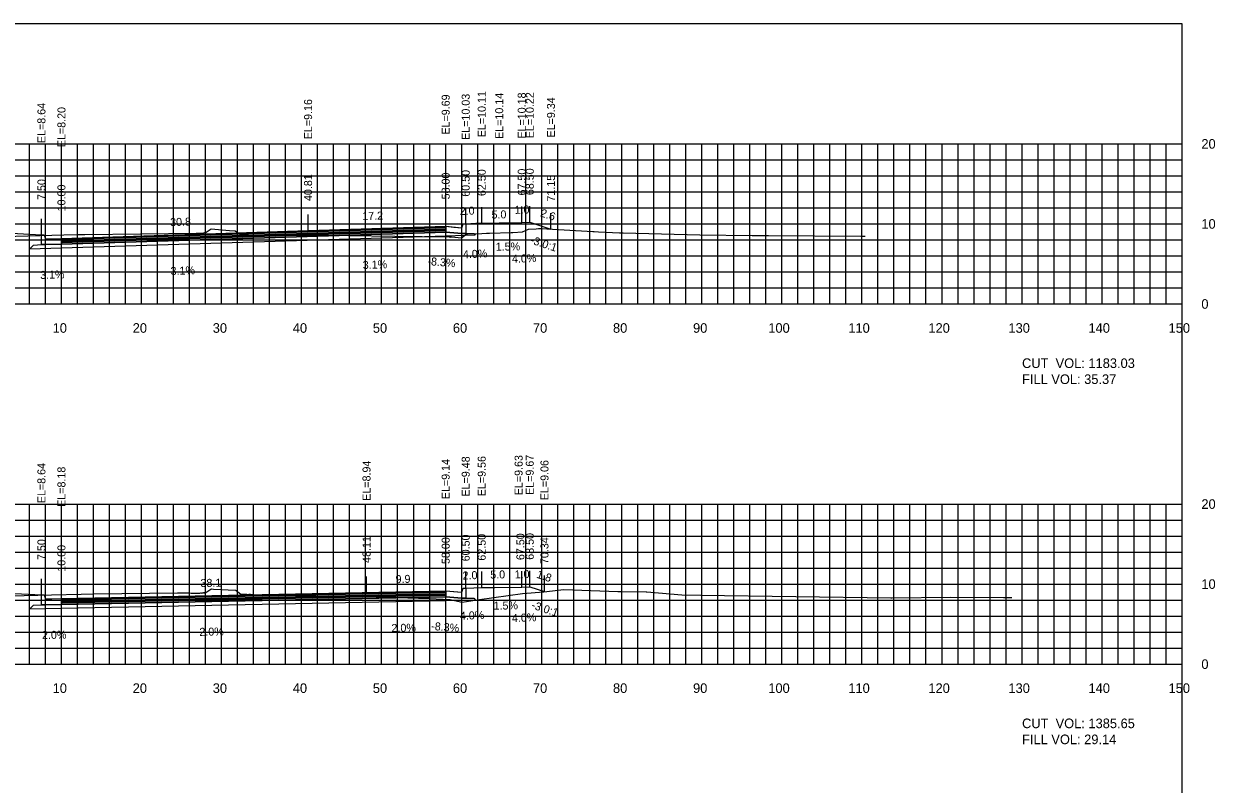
# Model space of a CAD drawing. Extents: x 1797419 to 1809236, y 248759 to 251512.
# Drawn here: x 1805356.3 to 1805505.1, y 250174.4 to 250269.4 of the extents above; entities that cross this region are included whole.
import ezdxf

# ---------------------------------------------------------------- set-up
doc = ezdxf.new("R2010")
doc.units = 0
for name, color, linetype in [('10', 7, 'Continuous'), ('3', 7, 'Continuous'), ('31', 7, 'Continuous'), ('4', 7, 'Continuous'), ('60', 7, 'Continuous'), ('ANNO-TXT', 7, 'Continuous'), ('BASE', 7, 'Continuous'), ('CL-CNST', 7, 'Continuous'), ('Level 62', 7, 'Continuous'), ('LOWER BINDER', 7, 'Continuous'), ('M-ROADS', 7, 'Continuous'), ('UPPER BINDER', 7, 'Continuous'), ('WEARING', 7, 'Continuous')]:
    doc.layers.add(name, color=color, linetype=linetype)

msp = doc.modelspace()

# ---------------------------------------------------------------- linework, layer by layer
for p, q in [((1805391.81, 250243.59), (1805391.81, 250245.59)), ((1805409, 250244.13), (1805409, 250246.13)), ((1805411.5, 250244.46), (1805411.5, 250246.46)), ((1805413.5, 250244.54), (1805413.5, 250246.54)), ((1805418.5, 250244.61), (1805418.5, 250246.61)), ((1805419.5, 250244.65), (1805419.5, 250246.65)), ((1805422.15, 250243.77), (1805422.15, 250245.77)), ((1805358.5, 250243.07), (1805358.5, 250245.07)), ((1805361, 250242.63), (1805361, 250244.63)), ((1805409, 250198.57), (1805409, 250200.57)), ((1805411.5, 250198.91), (1805411.5, 250200.91)), ((1805413.5, 250198.99), (1805413.5, 250200.99)), ((1805418.5, 250199.06), (1805418.5, 250201.06)), ((1805419.5, 250199.1), (1805419.5, 250201.1)), ((1805358.5, 250198.07), (1805358.5, 250200.07)), ((1805361, 250197.61), (1805361, 250199.61)), ((1805361, 250197.61), (1805361, 250199.61)), ((1805399.11, 250198.38), (1805399.11, 250200.38)), ((1805421.34, 250198.49), (1805421.34, 250200.49))]:
    msp.add_line(p, q)
for points in [[(1805201, 250079.43), (1805501, 250079.43), (1805501, 250269.43), (1805201, 250269.43)], [(1805409, 250244.13), (1805411, 250243.96), (1805411.17, 250244.46), (1805411.5, 250244.46), (1805411.5, 250243.25), (1805411, 250243.25), (1805409, 250243.41)], [(1805358.5, 250243.07), (1805358.83, 250243.07), (1805359, 250242.57), (1805361, 250242.63), (1805361, 250241.91), (1805359, 250241.85), (1805358.5, 250241.85)], [(1805358.5, 250198.07), (1805358.83, 250198.07), (1805359, 250197.57), (1805361, 250197.61), (1805361, 250196.89), (1805359, 250196.85), (1805358.5, 250196.85)], [(1805409, 250198.57), (1805411, 250198.41), (1805411.17, 250198.91), (1805411.5, 250198.91), (1805411.5, 250197.69), (1805411, 250197.69), (1805409, 250197.85)]]:
    msp.add_lwpolyline(points, close=True)
at = {"layer": '60'}
for p, q in [((1805501, 250234.43), (1805501, 250254.43)), ((1805501.06, 250254.43), (1805501, 250254.43)), ((1805501.06, 250244.43), (1805501, 250244.43)), ((1805201, 250234.43), (1805501, 250234.43)), ((1805361, 250234.37), (1805361, 250234.43)), ((1805371, 250234.37), (1805371, 250234.43)), ((1805381, 250234.37), (1805381, 250234.43)), ((1805391, 250234.37), (1805391, 250234.43)), ((1805401, 250234.37), (1805401, 250234.43)), ((1805411, 250234.37), (1805411, 250234.43)), ((1805421, 250234.37), (1805421, 250234.43)), ((1805431, 250234.37), (1805431, 250234.43)), ((1805441, 250234.37), (1805441, 250234.43)), ((1805451, 250234.37), (1805451, 250234.43)), ((1805461, 250234.37), (1805461, 250234.43)), ((1805471, 250234.37), (1805471, 250234.43)), ((1805481, 250234.37), (1805481, 250234.43)), ((1805491, 250234.37), (1805491, 250234.43)), ((1805501, 250234.37), (1805501, 250234.43)), ((1805501.06, 250234.43), (1805501, 250234.43)), ((1805501, 250189.43), (1805501, 250209.43)), ((1805501.06, 250209.43), (1805501, 250209.43)), ((1805501.06, 250199.43), (1805501, 250199.43)), ((1805201, 250189.43), (1805501, 250189.43)), ((1805361, 250189.37), (1805361, 250189.43)), ((1805371, 250189.37), (1805371, 250189.43)), ((1805381, 250189.37), (1805381, 250189.43)), ((1805391, 250189.37), (1805391, 250189.43)), ((1805401, 250189.37), (1805401, 250189.43)), ((1805411, 250189.37), (1805411, 250189.43)), ((1805421, 250189.37), (1805421, 250189.43)), ((1805431, 250189.37), (1805431, 250189.43)), ((1805441, 250189.37), (1805441, 250189.43)), ((1805451, 250189.37), (1805451, 250189.43)), ((1805461, 250189.37), (1805461, 250189.43)), ((1805471, 250189.37), (1805471, 250189.43)), ((1805481, 250189.37), (1805481, 250189.43)), ((1805491, 250189.37), (1805491, 250189.43)), ((1805501, 250189.37), (1805501, 250189.43)), ((1805501.06, 250189.43), (1805501, 250189.43))]:
    msp.add_line(p, q, dxfattribs=at)
at = {"layer": 'BASE'}
for points in [[(1805361, 250241.91), (1805409, 250243.41), (1805411, 250243.25), (1805411.5, 250243.25), (1805412.5, 250243.22), (1805412.7, 250243.02), (1805409, 250242.91), (1805361, 250241.41), (1805357, 250241.29), (1805357.5, 250241.79), (1805358.5, 250241.85), (1805359, 250241.85)], [(1805361, 250196.89), (1805409, 250197.85), (1805411, 250197.69), (1805411.5, 250197.69), (1805412.5, 250197.67), (1805412.74, 250197.43), (1805409, 250197.35), (1805361, 250196.39), (1805357, 250196.31), (1805357.5, 250196.81), (1805358.5, 250196.85), (1805359, 250196.85)]]:
    msp.add_lwpolyline(points, close=True, dxfattribs=at)
at = {"layer": 'CL-CNST'}
for points in [[(1805351, 250243.47), (1805358.5, 250243.07), (1805358.83, 250243.07), (1805359, 250242.57), (1805359.21, 250242.57), (1805361, 250242.63), (1805391.81, 250243.59), (1805409, 250244.13), (1805410, 250244.04), (1805411, 250243.96), (1805411.09, 250244.24), (1805411.17, 250244.46), (1805411.5, 250244.46), (1805412.78, 250244.51), (1805413.5, 250244.54), (1805415.69, 250244.57), (1805418.5, 250244.61), (1805419.5, 250244.65), (1805421.02, 250244.15), (1805422.15, 250243.77)], [(1805351, 250198.46), (1805358.5, 250198.07), (1805358.68, 250198.07), (1805358.83, 250198.07), (1805359, 250197.57), (1805359.79, 250197.59), (1805361, 250197.61), (1805361, 250197.61), (1805399.11, 250198.38), (1805409, 250198.57), (1805410.94, 250198.41), (1805411, 250198.41), (1805411.01, 250198.42), (1805411.17, 250198.91), (1805411.25, 250198.91), (1805411.5, 250198.91), (1805413.5, 250198.99), (1805415.15, 250199.01), (1805418.5, 250199.06), (1805419.5, 250199.1), (1805421.34, 250198.49)]]:
    msp.add_lwpolyline(points, dxfattribs=at)
at = {"layer": 'Level 62'}
for p, q in [((1805201, 250254.43), (1805501, 250254.43)), ((1805357, 250234.43), (1805357, 250254.43)), ((1805359, 250234.43), (1805359, 250254.43)), ((1805361, 250234.43), (1805361, 250254.43)), ((1805363, 250234.43), (1805363, 250254.43)), ((1805365, 250234.43), (1805365, 250254.43)), ((1805367, 250234.43), (1805367, 250254.43)), ((1805369, 250234.43), (1805369, 250254.43)), ((1805371, 250234.43), (1805371, 250254.43)), ((1805373, 250234.43), (1805373, 250254.43)), ((1805375, 250234.43), (1805375, 250254.43)), ((1805377, 250234.43), (1805377, 250254.43)), ((1805379, 250234.43), (1805379, 250254.43)), ((1805381, 250234.43), (1805381, 250254.43)), ((1805383, 250234.43), (1805383, 250254.43)), ((1805385, 250234.43), (1805385, 250254.43)), ((1805387, 250234.43), (1805387, 250254.43)), ((1805389, 250234.43), (1805389, 250254.43)), ((1805391, 250234.43), (1805391, 250254.43)), ((1805393, 250234.43), (1805393, 250254.43)), ((1805395, 250234.43), (1805395, 250254.43)), ((1805397, 250234.43), (1805397, 250254.43)), ((1805399, 250234.43), (1805399, 250254.43)), ((1805401, 250234.43), (1805401, 250254.43)), ((1805403, 250234.43), (1805403, 250254.43)), ((1805405, 250234.43), (1805405, 250254.43)), ((1805407, 250234.43), (1805407, 250254.43)), ((1805409, 250234.43), (1805409, 250254.43)), ((1805411, 250234.43), (1805411, 250254.43)), ((1805413, 250234.43), (1805413, 250254.43)), ((1805415, 250234.43), (1805415, 250254.43)), ((1805417, 250234.43), (1805417, 250254.43)), ((1805419, 250234.43), (1805419, 250254.43)), ((1805421, 250234.43), (1805421, 250254.43)), ((1805423, 250234.43), (1805423, 250254.43)), ((1805425, 250234.43), (1805425, 250254.43)), ((1805427, 250234.43), (1805427, 250254.43)), ((1805429, 250234.43), (1805429, 250254.43)), ((1805431, 250234.43), (1805431, 250254.43)), ((1805433, 250234.43), (1805433, 250254.43)), ((1805435, 250234.43), (1805435, 250254.43)), ((1805437, 250234.43), (1805437, 250254.43)), ((1805439, 250234.43), (1805439, 250254.43)), ((1805441, 250234.43), (1805441, 250254.43)), ((1805443, 250234.43), (1805443, 250254.43)), ((1805445, 250234.43), (1805445, 250254.43)), ((1805447, 250234.43), (1805447, 250254.43)), ((1805449, 250234.43), (1805449, 250254.43)), ((1805451, 250234.43), (1805451, 250254.43)), ((1805453, 250234.43), (1805453, 250254.43)), ((1805455, 250234.43), (1805455, 250254.43)), ((1805457, 250234.43), (1805457, 250254.43)), ((1805459, 250234.43), (1805459, 250254.43)), ((1805461, 250234.43), (1805461, 250254.43)), ((1805463, 250234.43), (1805463, 250254.43)), ((1805465, 250234.43), (1805465, 250254.43)), ((1805467, 250234.43), (1805467, 250254.43)), ((1805469, 250234.43), (1805469, 250254.43)), ((1805471, 250234.43), (1805471, 250254.43)), ((1805473, 250234.43), (1805473, 250254.43)), ((1805475, 250234.43), (1805475, 250254.43)), ((1805477, 250234.43), (1805477, 250254.43)), ((1805479, 250234.43), (1805479, 250254.43)), ((1805481, 250234.43), (1805481, 250254.43)), ((1805483, 250234.43), (1805483, 250254.43)), ((1805485, 250234.43), (1805485, 250254.43)), ((1805487, 250234.43), (1805487, 250254.43)), ((1805489, 250234.43), (1805489, 250254.43)), ((1805491, 250234.43), (1805491, 250254.43)), ((1805493, 250234.43), (1805493, 250254.43)), ((1805495, 250234.43), (1805495, 250254.43)), ((1805497, 250234.43), (1805497, 250254.43)), ((1805499, 250234.43), (1805499, 250254.43)), ((1805501, 250234.43), (1805501, 250254.43)), ((1805201, 250252.43), (1805501, 250252.43)), ((1805201, 250250.43), (1805501, 250250.43)), ((1805201, 250248.43), (1805501, 250248.43)), ((1805201, 250246.43), (1805501, 250246.43)), ((1805201, 250244.43), (1805501, 250244.43)), ((1805201, 250242.43), (1805501, 250242.43)), ((1805201, 250240.43), (1805501, 250240.43)), ((1805201, 250238.43), (1805501, 250238.43)), ((1805201, 250236.43), (1805501, 250236.43)), ((1805201, 250234.43), (1805501, 250234.43)), ((1805201, 250209.43), (1805501, 250209.43)), ((1805357, 250189.43), (1805357, 250209.43)), ((1805359, 250189.43), (1805359, 250209.43)), ((1805361, 250189.43), (1805361, 250209.43)), ((1805363, 250189.43), (1805363, 250209.43)), ((1805365, 250189.43), (1805365, 250209.43)), ((1805367, 250189.43), (1805367, 250209.43)), ((1805369, 250189.43), (1805369, 250209.43)), ((1805371, 250189.43), (1805371, 250209.43)), ((1805373, 250189.43), (1805373, 250209.43)), ((1805375, 250189.43), (1805375, 250209.43)), ((1805377, 250189.43), (1805377, 250209.43)), ((1805379, 250189.43), (1805379, 250209.43)), ((1805381, 250189.43), (1805381, 250209.43)), ((1805383, 250189.43), (1805383, 250209.43)), ((1805385, 250189.43), (1805385, 250209.43)), ((1805387, 250189.43), (1805387, 250209.43)), ((1805389, 250189.43), (1805389, 250209.43)), ((1805391, 250189.43), (1805391, 250209.43)), ((1805393, 250189.43), (1805393, 250209.43)), ((1805395, 250189.43), (1805395, 250209.43)), ((1805397, 250189.43), (1805397, 250209.43)), ((1805399, 250189.43), (1805399, 250209.43)), ((1805401, 250189.43), (1805401, 250209.43)), ((1805403, 250189.43), (1805403, 250209.43)), ((1805405, 250189.43), (1805405, 250209.43)), ((1805407, 250189.43), (1805407, 250209.43)), ((1805409, 250189.43), (1805409, 250209.43)), ((1805411, 250189.43), (1805411, 250209.43)), ((1805413, 250189.43), (1805413, 250209.43)), ((1805415, 250189.43), (1805415, 250209.43)), ((1805417, 250189.43), (1805417, 250209.43)), ((1805419, 250189.43), (1805419, 250209.43)), ((1805421, 250189.43), (1805421, 250209.43)), ((1805423, 250189.43), (1805423, 250209.43)), ((1805425, 250189.43), (1805425, 250209.43)), ((1805427, 250189.43), (1805427, 250209.43)), ((1805429, 250189.43), (1805429, 250209.43)), ((1805431, 250189.43), (1805431, 250209.43)), ((1805433, 250189.43), (1805433, 250209.43)), ((1805435, 250189.43), (1805435, 250209.43)), ((1805437, 250189.43), (1805437, 250209.43)), ((1805439, 250189.43), (1805439, 250209.43)), ((1805441, 250189.43), (1805441, 250209.43)), ((1805443, 250189.43), (1805443, 250209.43)), ((1805445, 250189.43), (1805445, 250209.43)), ((1805447, 250189.43), (1805447, 250209.43)), ((1805449, 250189.43), (1805449, 250209.43)), ((1805451, 250189.43), (1805451, 250209.43)), ((1805453, 250189.43), (1805453, 250209.43)), ((1805455, 250189.43), (1805455, 250209.43)), ((1805457, 250189.43), (1805457, 250209.43)), ((1805459, 250189.43), (1805459, 250209.43)), ((1805461, 250189.43), (1805461, 250209.43)), ((1805463, 250189.43), (1805463, 250209.43)), ((1805465, 250189.43), (1805465, 250209.43)), ((1805467, 250189.43), (1805467, 250209.43)), ((1805469, 250189.43), (1805469, 250209.43)), ((1805471, 250189.43), (1805471, 250209.43)), ((1805473, 250189.43), (1805473, 250209.43)), ((1805475, 250189.43), (1805475, 250209.43)), ((1805477, 250189.43), (1805477, 250209.43)), ((1805479, 250189.43), (1805479, 250209.43)), ((1805481, 250189.43), (1805481, 250209.43)), ((1805483, 250189.43), (1805483, 250209.43)), ((1805485, 250189.43), (1805485, 250209.43)), ((1805487, 250189.43), (1805487, 250209.43)), ((1805489, 250189.43), (1805489, 250209.43)), ((1805491, 250189.43), (1805491, 250209.43)), ((1805493, 250189.43), (1805493, 250209.43)), ((1805495, 250189.43), (1805495, 250209.43)), ((1805497, 250189.43), (1805497, 250209.43)), ((1805499, 250189.43), (1805499, 250209.43)), ((1805501, 250189.43), (1805501, 250209.43)), ((1805201, 250207.43), (1805501, 250207.43)), ((1805201, 250205.43), (1805501, 250205.43)), ((1805201, 250203.43), (1805501, 250203.43)), ((1805201, 250201.43), (1805501, 250201.43)), ((1805201, 250199.43), (1805501, 250199.43)), ((1805201, 250197.43), (1805501, 250197.43)), ((1805201, 250195.43), (1805501, 250195.43)), ((1805201, 250193.43), (1805501, 250193.43)), ((1805201, 250191.43), (1805501, 250191.43)), ((1805201, 250189.43), (1805501, 250189.43))]:
    msp.add_line(p, q, dxfattribs=at)
at = {"layer": 'LOWER BINDER'}
for points in [[(1805361, 250242.29), (1805409, 250243.79), (1805409, 250243.6), (1805361, 250242.1)], [(1805361, 250242.1), (1805409, 250243.6), (1805409, 250243.41), (1805361, 250241.91)], [(1805361, 250197.27), (1805409, 250198.23), (1805409, 250198.04), (1805361, 250197.09)], [(1805361, 250197.09), (1805409, 250198.04), (1805409, 250197.85), (1805361, 250196.89)]]:
    msp.add_lwpolyline(points, close=True, dxfattribs=at)
at = {"layer": 'M-ROADS'}
for points in [[(1805350.78, 250242.79), (1805361.29, 250243.06), (1805361.3, 250243.06), (1805363.06, 250243.1), (1805363.91, 250243.12), (1805377.83, 250243.27), (1805378.81, 250243.27), (1805378.81, 250243.27), (1805378.82, 250243.26), (1805378.84, 250243.34), (1805378.86, 250243.33), (1805378.89, 250243.34), (1805378.91, 250243.33), (1805378.93, 250243.33), (1805378.93, 250243.34), (1805378.95, 250243.38), (1805378.96, 250243.31), (1805379.08, 250243.4), (1805379.72, 250243.8), (1805381.98, 250243.59), (1805382.7, 250243.56), (1805383.25, 250243.2), (1805383.4, 250243.08), (1805384.09, 250243.07), (1805384.11, 250243.08), (1805384.14, 250243.08), (1805384.18, 250243.08), (1805384.19, 250243.08), (1805384.23, 250243.09), (1805384.24, 250243.08), (1805384.29, 250243.05), (1805384.31, 250243.06), (1805384.35, 250243.04), (1805384.38, 250243.03), (1805384.42, 250243.02), (1805384.5, 250243.02), (1805384.51, 250243.02), (1805384.6, 250242.95), (1805384.61, 250242.94), (1805384.64, 250242.98), (1805384.71, 250243), (1805384.74, 250243.01), (1805384.85, 250243.02), (1805384.85, 250243.02), (1805385.71, 250243.02), (1805396.85, 250242.98), (1805402.66, 250242.91), (1805409.48, 250242.8), (1805409.53, 250242.79), (1805409.55, 250242.78), (1805409.61, 250242.8), (1805409.68, 250242.81), (1805409.73, 250242.82), (1805410.99, 250242.71), (1805411.36, 250242.97), (1805411.67, 250243.19), (1805413.51, 250243.25), (1805414.11, 250243.27), (1805414.28, 250243.27), (1805414.46, 250243.27), (1805417.19, 250243.37), (1805417.37, 250243.37), (1805418.58, 250243.45), (1805419.33, 250243.78), (1805420.3, 250243.83), (1805420.59, 250243.84), (1805420.8, 250243.84), (1805420.93, 250243.84), (1805427.37, 250243.47), (1805427.54, 250243.47), (1805428.1, 250243.45), (1805430.7, 250243.31), (1805431.16, 250243.31), (1805431.18, 250243.31), (1805440.73, 250243.06), (1805447.28, 250242.97), (1805447.31, 250242.97), (1805449.33, 250243), (1805460.86, 250242.9), (1805460.92, 250242.9), (1805461.4, 250242.92)], [(1805349.46, 250197.83), (1805359.77, 250198.09), (1805363.45, 250198.18), (1805365.03, 250198.22), (1805375.48, 250198.32), (1805376.88, 250198.32), (1805377.2, 250198.3), (1805377.54, 250198.31), (1805378.27, 250198.31), (1805378.41, 250198.34), (1805378.46, 250198.35), (1805378.54, 250198.3), (1805378.54, 250198.3), (1805378.63, 250198.33), (1805378.65, 250198.34), (1805378.69, 250198.35), (1805378.7, 250198.35), (1805378.74, 250198.35), (1805378.75, 250198.35), (1805378.79, 250198.36), (1805378.8, 250198.36), (1805378.82, 250198.36), (1805378.83, 250198.36), (1805378.84, 250198.35), (1805378.85, 250198.35), (1805378.87, 250198.35), (1805378.87, 250198.35), (1805378.88, 250198.36), (1805378.89, 250198.36), (1805378.9, 250198.36), (1805378.91, 250198.37), (1805378.92, 250198.37), (1805378.92, 250198.36), (1805378.93, 250198.36), (1805378.93, 250198.36), (1805378.94, 250198.36), (1805378.95, 250198.36), (1805378.95, 250198.36), (1805378.96, 250198.37), (1805378.96, 250198.37), (1805378.96, 250198.36), (1805378.97, 250198.36), (1805378.97, 250198.36), (1805378.97, 250198.36), (1805378.98, 250198.36), (1805378.98, 250198.35), (1805378.99, 250198.36), (1805378.99, 250198.36), (1805379, 250198.36), (1805379, 250198.35), (1805379, 250198.35), (1805379, 250198.35), (1805379.01, 250198.35), (1805379.01, 250198.35), (1805379.01, 250198.36), (1805379.01, 250198.36), (1805379.02, 250198.36), (1805379.02, 250198.36), (1805379.02, 250198.37), (1805379.02, 250198.37), (1805379.03, 250198.37), (1805379.03, 250198.37), (1805379.03, 250198.37), (1805379.03, 250198.37), (1805379.03, 250198.37), (1805379.03, 250198.36), (1805379.65, 250198.78), (1805379.73, 250198.83), (1805380, 250198.81), (1805382.76, 250198.68), (1805382.83, 250198.63), (1805383.43, 250198.17), (1805383.72, 250198.17), (1805383.73, 250198.17), (1805383.73, 250198.17), (1805383.74, 250198.17), (1805383.75, 250198.17), (1805383.76, 250198.17), (1805383.78, 250198.17), (1805383.79, 250198.17), (1805383.81, 250198.17), (1805383.83, 250198.16), (1805383.86, 250198.15), (1805383.86, 250198.15), (1805383.88, 250198.15), (1805383.89, 250198.16), (1805383.92, 250198.17), (1805383.93, 250198.17), (1805383.96, 250198.17), (1805383.98, 250198.16), (1805384.01, 250198.16), (1805384.04, 250198.16), (1805384.06, 250198.17), (1805384.11, 250198.16), (1805384.16, 250198.15), (1805384.2, 250198.15), (1805384.29, 250198.14), (1805384.31, 250198.15), (1805384.47, 250198.16), (1805384.59, 250198.17), (1805384.7, 250198.15), (1805384.86, 250198.13), (1805384.91, 250198.13), (1805390.74, 250198.01), (1805396.91, 250197.86), (1805398.05, 250197.87), (1805398.97, 250197.88), (1805406.92, 250197.63), (1805409.56, 250197.5), (1805409.73, 250197.46), (1805411.07, 250197.19), (1805413.22, 250197.5), (1805418.6, 250198.25), (1805421.24, 250198.48), (1805423.74, 250198.74), (1805430.51, 250198.49), (1805430.86, 250198.49), (1805434.05, 250198.46), (1805434.13, 250198.47), (1805438.5, 250198.1), (1805440.87, 250198.04), (1805464.62, 250197.7), (1805464.76, 250197.7), (1805472.06, 250197.8), (1805478.69, 250197.75), (1805478.82, 250197.75), (1805479.73, 250197.77)]]:
    msp.add_lwpolyline(points, dxfattribs=at)
at = {"layer": 'UPPER BINDER'}
for points in [[(1805361, 250242.48), (1805409, 250243.98), (1805409, 250243.79), (1805361, 250242.29)], [(1805361, 250197.46), (1805409, 250198.42), (1805409, 250198.23), (1805361, 250197.27)]]:
    msp.add_lwpolyline(points, close=True, dxfattribs=at)
at = {"layer": 'WEARING'}
for points in [[(1805361, 250242.63), (1805409, 250244.13), (1805409, 250243.98), (1805361, 250242.48)], [(1805361, 250197.61), (1805409, 250198.57), (1805409, 250198.42), (1805361, 250197.46)]]:
    msp.add_lwpolyline(points, close=True, dxfattribs=at)

# ---------------------------------------------------------------- texts
for rotation, p in [(341.5499, (1805419.47, 250242.03)), (341.5615, (1805419.63, 250196.42))]:
    msp.add_text('-3.0:1', height=1, rotation=rotation).set_placement(p)
at = {"layer": '10'}
for s, p in [('10', (1805359.9, 250230.83)), ('20', (1805369.9, 250230.83)), ('30', (1805379.9, 250230.83)), ('40', (1805389.9, 250230.83)), ('50', (1805399.9, 250230.83)), ('60', (1805409.9, 250230.83)), ('70', (1805419.9, 250230.83)), ('80', (1805429.9, 250230.83)), ('90', (1805439.9, 250230.83)), ('100', (1805449.3, 250230.83)), ('110', (1805459.3, 250230.83)), ('120', (1805469.3, 250230.83)), ('130', (1805479.3, 250230.83)), ('140', (1805489.3, 250230.83)), ('150', (1805499.3, 250230.83)), ('10', (1805359.9, 250185.83)), ('20', (1805369.9, 250185.83)), ('30', (1805379.9, 250185.83)), ('40', (1805389.9, 250185.83)), ('50', (1805399.9, 250185.83)), ('60', (1805409.9, 250185.83)), ('70', (1805419.9, 250185.83)), ('80', (1805429.9, 250185.83)), ('90', (1805439.9, 250185.83)), ('100', (1805449.3, 250185.83)), ('110', (1805459.3, 250185.83)), ('120', (1805469.3, 250185.83)), ('130', (1805479.3, 250185.83)), ('140', (1805489.3, 250185.83)), ('150', (1805499.3, 250185.83))]:
    msp.add_text(s, height=1.2, dxfattribs=at).set_placement(p)
at = {"layer": '3'}
for s, p in [('EL=9.69', (1805409.5, 250255.59)), ('EL=10.03', (1805412, 250254.93)), ('EL=10.11', (1805414, 250255.26)), ('EL=10.14', (1805416.19, 250255.05)), ('EL=10.18', (1805419, 250255.09)), ('EL=10.22', (1805420, 250255.13)), ('EL=9.34', (1805422.65, 250255.23)), ('EL=8.64', (1805359, 250254.53)), ('EL=8.20', (1805361.5, 250254.02)), ('EL=9.16', (1805392.31, 250255.01)), ('62.50', (1805414, 250247.91)), ('67.50', (1805419, 250247.99)), ('68.50', (1805420, 250248.03)), ('7.50', (1805359, 250247.43)), ('40.81', (1805392.31, 250247.29)), ('58.00', (1805409.5, 250247.5)), ('60.50', (1805412, 250247.83)), ('71.15', (1805422.65, 250247.22)), ('10.00', (1805361.5, 250246)), ('EL=9.63', (1805418.61, 250210.53)), ('EL=9.67', (1805420, 250210.57)), ('EL=8.64', (1805359, 250209.54)), ('EL=8.18', (1805361.5, 250209.08)), ('EL=8.18', (1805361.5, 250209.08)), ('EL=8.94', (1805399.61, 250209.84)), ('EL=9.14', (1805409.5, 250210.04)), ('EL=9.48', (1805412, 250210.37)), ('EL=9.56', (1805414, 250210.41)), ('EL=9.06', (1805421.84, 250209.91)), ('48.11', (1805399.61, 250202.08)), ('58.00', (1805409.5, 250201.94)), ('60.50', (1805412, 250202.28)), ('62.50', (1805414, 250202.36)), ('67.50', (1805418.83, 250202.43)), ('68.50', (1805420, 250202.47)), ('70.34', (1805421.84, 250201.94)), ('7.50', (1805359, 250202.44)), ('10.00', (1805361.5, 250200.98)), ('10.00', (1805361.5, 250200.98))]:
    msp.add_text(s, height=1, rotation=90, dxfattribs=at).set_placement(p)
at = {"layer": '31'}
for s, p in [('20', (1805503.4, 250253.83)), ('10', (1805503.4, 250243.83)), ('0', (1805503.4, 250233.83)), ('20', (1805503.4, 250208.83)), ('10', (1805503.4, 250198.83)), ('0', (1805503.4, 250188.83))]:
    msp.add_text(s, height=1.2, dxfattribs=at).set_placement(p)
at = {"layer": '4'}
for s, rotation, p in [('1.0', 2.2914, (1805417.63, 250245.68)), ('30.8', 1.7851, (1805374.59, 250244.15)), ('17.2', 1.7851, (1805398.59, 250244.9)), ('2.0', 2.2905, (1805410.77, 250245.53)), ('5.0', 0.8594, (1805414.73, 250245.1)), ('2.6', 341.5499, (1805420.74, 250245.4)), ('4.0%', 2.2905, (1805411.17, 250240.13)), ('1.5%', 0.8594, (1805415.26, 250241.08)), ('3.1%', 1.7851, (1805398.65, 250238.8)), ('-8.3%', 355.2555, (1805406.69, 250239.3)), ('4.0%', 2.2914, (1805417.29, 250239.56)), ('3.1%', 1.7755, (1805358.35, 250237.55)), ('3.1%', 1.7851, (1805374.65, 250238.05)), ('9.9', 1.147, (1805402.75, 250199.55)), ('2.0', 2.2905, (1805411.13, 250199.99)), ('5.0', 0.8593, (1805414.57, 250200.12)), ('1.0', 2.2914, (1805417.63, 250200.13)), ('1.8', 341.5615, (1805420.27, 250200.25)), ('38.1', 1.1469, (1805378.38, 250199.06)), ('1.5%', 0.8593, (1805414.99, 250196.23)), ('-8.3%', 355.2537, (1805407.16, 250193.71)), ('4.0%', 2.2905, (1805410.79, 250194.96)), ('4.0%', 2.2914, (1805417.29, 250194.68)), ('2.0%', 1.1458, (1805358.58, 250192.56)), ('2.0%', 1.1469, (1805378.24, 250192.96)), ('2.0%', 1.147, (1805402.24, 250193.44))]:
    msp.add_text(s, height=1, rotation=rotation, dxfattribs=at).set_placement(p)
at = {"layer": 'ANNO-TXT'}
for s, p in [('CUT  VOL: 1183.03', (1805481, 250226.43)), ('FILL VOL: 35.37', (1805481, 250224.43)), ('CUT  VOL: 1385.65', (1805481, 250181.43)), ('FILL VOL: 29.14', (1805481, 250179.43))]:
    msp.add_text(s, height=1.2, dxfattribs=at).set_placement(p)

doc.saveas('drawing.dxf')
